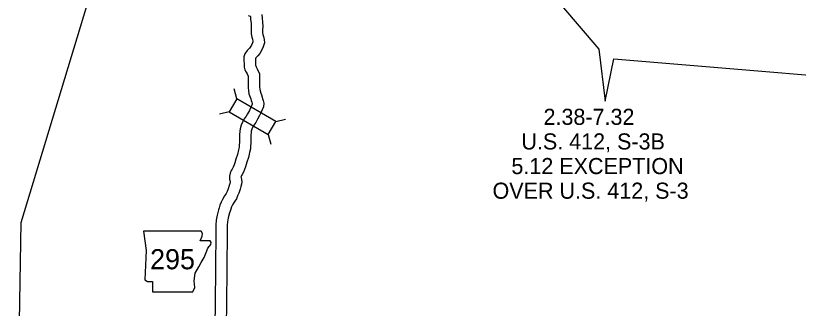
# Model space of a CAD drawing. Extents: x -939622 to -934245, y 1383184 to 1385301.
# Drawn here: x -935554.5 to -935492.8, y 1384138.3 to 1384161.3 of the extents above; entities that cross this region are included whole.
import ezdxf

# ---------------------------------------------------------------- set-up
doc = ezdxf.new("R2010")
doc.units = 0
for name, color, linetype in [('Level 10', 7, 'Continuous'), ('Level 2', 7, 'Continuous'), ('Level 20', 7, 'Continuous'), ('Level 21', 7, 'Continuous'), ('Level 25', 7, 'Continuous')]:
    doc.layers.add(name, color=color, linetype=linetype)

msp = doc.modelspace()

# ---------------------------------------------------------------- linework, layer by layer
at = {"layer": 'Level 10'}
for points in [[(-935536.162, 1384161.301), (-935536.015, 1384161.246), (-935535.988, 1384161.239), (-935535.983, 1384161.221), (-935535.966, 1384161), (-935535.923, 1384160.7), (-935535.914, 1384160.451), (-935535.927, 1384160.23), (-935535.921, 1384159.867), (-935535.872, 1384159.605), (-935535.829, 1384159.453), (-935535.798, 1384159.303), (-935535.794, 1384159.244), (-935535.816, 1384159.163), (-935535.907, 1384158.979), (-935535.997, 1384158.821), (-935536.067, 1384158.734), (-935536.237, 1384158.564), (-935536.425, 1384158.297), (-935536.496, 1384158.063), (-935536.493, 1384157.772), (-935536.488, 1384157.51), (-935536.474, 1384157.254), (-935536.414, 1384157.032), (-935536.316, 1384156.838), (-935536.251, 1384156.725), (-935536.169, 1384156.524), (-935536.166, 1384156.36), (-935536.167, 1384156.098), (-935536.165, 1384155.876), (-935536.169, 1384155.634), (-935536.141, 1384155.387), (-935536.102, 1384155.157), (-935536.012, 1384154.877), (-935535.962, 1384154.759), (-935535.922, 1384154.627), (-935535.88, 1384154.492), (-935535.849, 1384154.391), (-935535.837, 1384154.332), (-935535.838, 1384154.321), (-935535.869, 1384154.247), (-935535.97, 1384154.032), (-935536.062, 1384153.841), (-935536.201, 1384153.582), (-935536.32, 1384153.379), (-935536.464, 1384153.165), (-935536.618, 1384152.906), (-935536.721, 1384152.681), (-935536.801, 1384152.395), (-935536.825, 1384152.199), (-935536.84, 1384151.906), (-935536.844, 1384151.507), (-935536.88, 1384150.94), (-935536.923, 1384150.739), (-935537.013, 1384150.373), (-935537.123, 1384150.013), (-935537.211, 1384149.705), (-935537.272, 1384149.556), (-935537.352, 1384149.38), (-935537.433, 1384149.216), (-935537.499, 1384149.102), (-935537.583, 1384148.893), (-935537.631, 1384148.673), (-935537.621, 1384148.442), (-935537.574, 1384148.248), (-935537.572, 1384148.227), (-935537.575, 1384148.195), (-935537.6, 1384148.099), (-935537.651, 1384147.921), (-935537.738, 1384147.661), (-935537.823, 1384147.465), (-935537.891, 1384147.302), (-935537.937, 1384147.23), (-935538.019, 1384147.127), (-935538.183, 1384146.816), (-935538.278, 1384146.627), (-935538.383, 1384146.384), (-935538.45, 1384146.175), (-935538.496, 1384146.01), (-935538.607, 1384145.583), (-935538.678, 1384145.205), (-935538.717, 1384144.836), (-935538.706, 1384144.264)], [(-935535.093, 1384161.377), (-935535.071, 1384161.099), (-935535.026, 1384160.78), (-935535.013, 1384160.441), (-935535.026, 1384160.212), (-935535.022, 1384159.957), (-935534.995, 1384159.81), (-935534.955, 1384159.668), (-935534.904, 1384159.427), (-935534.885, 1384159.15), (-935534.972, 1384158.84), (-935535.111, 1384158.557), (-935535.251, 1384158.313), (-935535.397, 1384158.131), (-935535.546, 1384157.983), (-935535.595, 1384157.913), (-935535.593, 1384157.785), (-935535.589, 1384157.544), (-935535.58, 1384157.397), (-935535.569, 1384157.355), (-935535.524, 1384157.266), (-935535.441, 1384157.12), (-935535.273, 1384156.708), (-935535.266, 1384156.367), (-935535.267, 1384156.101), (-935535.265, 1384155.872), (-935535.268, 1384155.677), (-935535.25, 1384155.515), (-935535.225, 1384155.372), (-935535.167, 1384155.189), (-935535.116, 1384155.067), (-935535.061, 1384154.892), (-935535.02, 1384154.758), (-935534.975, 1384154.612), (-935534.933, 1384154.4), (-935534.946, 1384154.117), (-935535.048, 1384153.879), (-935535.158, 1384153.645), (-935535.26, 1384153.433), (-935535.416, 1384153.142), (-935535.557, 1384152.901), (-935535.703, 1384152.684), (-935535.82, 1384152.487), (-935535.874, 1384152.37), (-935535.916, 1384152.218), (-935535.928, 1384152.12), (-935535.94, 1384151.879), (-935535.945, 1384151.473), (-935535.986, 1384150.816), (-935536.046, 1384150.536), (-935536.145, 1384150.134), (-935536.26, 1384149.757), (-935536.359, 1384149.411), (-935536.445, 1384149.2), (-935536.539, 1384148.993), (-935536.64, 1384148.79), (-935536.688, 1384148.707), (-935536.719, 1384148.628), (-935536.727, 1384148.595), (-935536.725, 1384148.568), (-935536.684, 1384148.396), (-935536.669, 1384148.231), (-935536.685, 1384148.041), (-935536.732, 1384147.861), (-935536.791, 1384147.654), (-935536.897, 1384147.339), (-935536.994, 1384147.115), (-935537.09, 1384146.882), (-935537.206, 1384146.703), (-935537.263, 1384146.632), (-935537.383, 1384146.404), (-935537.463, 1384146.245), (-935537.539, 1384146.068), (-935537.588, 1384145.917), (-935537.627, 1384145.776), (-935537.728, 1384145.387), (-935537.787, 1384145.075), (-935537.816, 1384144.796), (-935537.807, 1384144.281)], [(-935538.706, 1384144.277), (-935538.758, 1384138.605), (-935538.795, 1384136.965)], [(-935537.807, 1384144.268), (-935537.859, 1384138.591), (-935537.895, 1384136.972)]]:
    msp.add_lwpolyline(points, dxfattribs=at)
at = {"layer": 'Level 2'}
msp.add_lwpolyline([(-935554.475, 1384114.03), (-935554.437, 1384117.272), (-935554.396, 1384120.764), (-935554.375, 1384123.088), (-935554.171, 1384137.22), (-935554.05, 1384145.025), (-935548.388, 1384163.657)], dxfattribs=at)
at = {"layer": 'Level 20'}
for p, q in [((-935537.054, 1384154.762), (-935537.254, 1384155.528)), ((-935537.654, 1384153.737), (-935538.42, 1384153.536)), ((-935533.978, 1384152.963), (-935533.211, 1384153.163)), ((-935534.577, 1384151.937), (-935534.377, 1384151.171))]:
    msp.add_line(p, q, dxfattribs=at)
msp.add_lwpolyline([(-935537.654, 1384153.737), (-935534.577, 1384151.937), (-935533.978, 1384152.963), (-935537.054, 1384154.762)], close=True, dxfattribs=at)
at = {"layer": 'Level 21'}
msp.add_lwpolyline([(-935544.417, 1384144.342), (-935544.188, 1384142.82), (-935544.29, 1384140.51), (-935544.087, 1384140.383), (-935543.706, 1384140.383), (-935543.706, 1384139.571), (-935540.509, 1384139.571), (-935540.356, 1384139.901), (-935540.407, 1384140.434), (-935540.331, 1384141.043), (-935540.052, 1384141.525), (-935539.874, 1384141.881), (-935539.621, 1384142.261), (-935539.468, 1384142.667), (-935539.341, 1384142.997), (-935539.113, 1384143.276), (-935539.062, 1384143.454), (-935539.164, 1384143.581), (-935539.95, 1384143.581), (-935539.773, 1384143.936), (-935539.747, 1384144.165), (-935539.853, 1384144.34)], close=True, dxfattribs=at)
at = {"layer": 'Level 25'}
msp.add_lwpolyline([(-935514.057, 1384166.984), (-935512.874, 1384163.753), (-935508.527, 1384158.661), (-935508.044, 1384154.579), (-935507.346, 1384157.909), (-935480.289, 1384155.653), (-935477.337, 1384157.586)], dxfattribs=at)

# ---------------------------------------------------------------- texts
at = {"layer": 'Level 21'}
msp.add_text('295', height=1.584, dxfattribs=at).set_placement((-935543.885, 1384141.338))
at = {"layer": 'Level 25'}
for s, p in [('2.38-7.32', (-935512.896, 1384152.703)), ('U.S. 412, S-3B', (-935514.64, 1384150.766)), ('5.12 EXCEPTION', (-935515.424, 1384148.828)), ('OVER U.S. 412, S-3', (-935516.912, 1384146.89))]:
    msp.add_text(s, height=1.2672, dxfattribs=at).set_placement(p)

doc.saveas('drawing.dxf')
